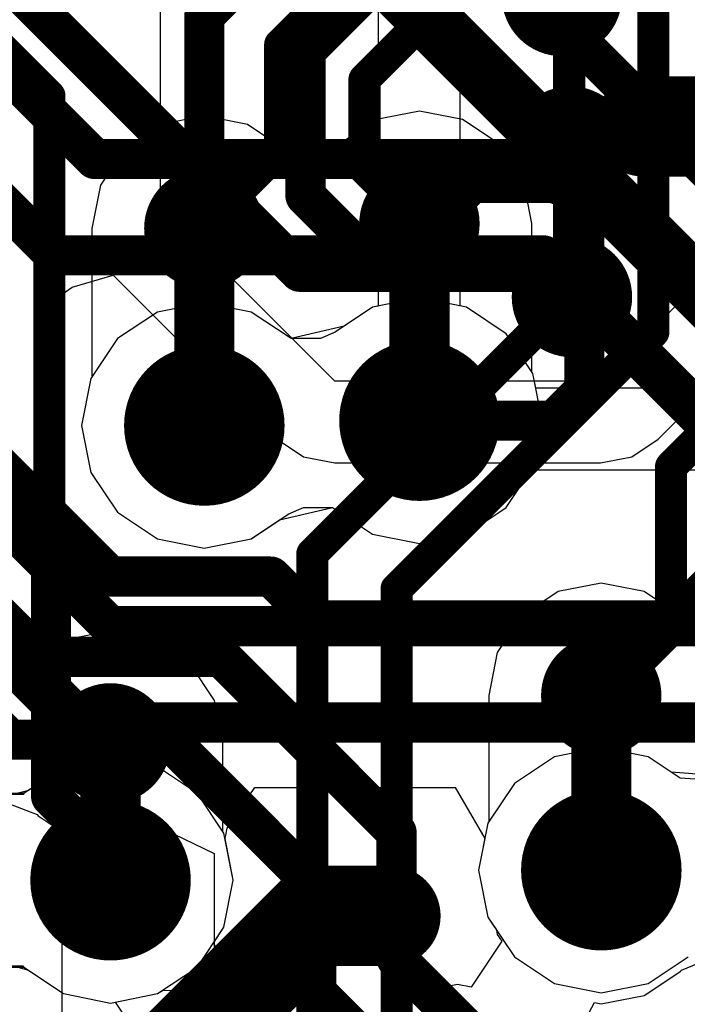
# Model space of a CAD drawing. Header units: millimetres. Extents: x -2 to 68, y -2 to 27.4.
# Tile 294 of 594: x 35.7 to 37.4, y 3.7 to 6.2. Entities that reach past the tile are written whole.
import ezdxf

# ---------------------------------------------------------------- set-up
doc = ezdxf.new("R2010")
doc.units = ezdxf.units.MM
for name, color, linetype in [('BottomLayer', 5, 'Continuous'), ('DrillGuide', 244, 'Continuous'), ('MidLayer1', 16, 'Continuous'), ('MidLayer2', 76, 'Continuous'), ('MidLayer3', 90, 'Continuous'), ('MidLayer4', 156, 'Continuous'), ('MidLayer5', 130, 'Continuous'), ('MidLayer6', 216, 'Continuous'), ('MidLayer7', 6, 'Continuous'), ('MidLayer8', 54, 'Continuous'), ('MultiLayer', 9, 'Continuous'), ('TopLayer', 1, 'Continuous'), ('ViaHoleLayer', 16, 'Continuous')]:
    doc.layers.add(name, color=color, linetype=linetype)

msp = doc.modelspace()

# ---------------------------------------------------------------- linework, layer by layer
at = {"layer": 'BottomLayer'}
for p, q in [((38.8, 6.8696), (37.1959, 5.2655)), ((37.3401, 5.1213), (38.9442, 6.7254)), ((36.1, 5.7), (36.1, 6.5682)), ((36.5345, 5.2655), (36.1, 5.7)), ((35.8793, 5.4999), (35.9819, 5.5297)), ((35.9819, 5.5297), (36.3903, 5.1213)), ((35.8549, 5.4821), (35.8793, 5.4999)), ((35.8549, 3.0876), (35.8549, 5.4821)), ((37.1959, 5.2655), (36.5345, 5.2655)), ((36.3903, 5.1213), (36.4565, 5.0771)), ((37.2739, 5.0771), (37.3401, 5.1213)), ((37.3401, 5.1213), (37.3401, 5.1213)), ((36.4565, 5.0771), (36.5345, 5.0616)), ((36.5345, 5.0616), (37.1959, 5.0616)), ((37.1959, 5.0616), (37.2739, 5.0771))]:
    msp.add_line(p, q, dxfattribs=at)
at = {"layer": 'BottomLayer', "const_width": 0.15}
for points in [[(37.025, 6.225, 1), (37.175, 6.225, 1)], [(37.0462, 5.85, 1), (37.1962, 5.85, 1)], [(37.05, 5.475, 1), (37.2, 5.475, 1)]]:
    msp.add_lwpolyline(points, format="xyb", close=True, dxfattribs=at)
at = {"layer": 'DrillGuide'}
for points, const_width in [([(37.0962, 5.85, 1), (37.1462, 5.85, 1)], 0.05), ([(36.184, 5.646, 1), (36.234, 5.646, 1)], 0.05), ([(36.72, 5.658, 1), (36.77, 5.658, 1)], 0.05), ([(37.1, 5.475, 1), (37.15, 5.475, 1)], 0.05), ([(36.159, 5.155, 1), (36.259, 5.155, 1)], 0.1), ([(36.695, 5.167, 1), (36.795, 5.167, 1)], 0.1), ([(37.173, 4.482, 1), (37.223, 4.482, 1)], 0.05), ([(35.95, 4.363, 1), (36, 4.363, 1)], 0.05), ([(37.1482, 4.0471, 1), (37.2482, 4.0471, 1)], 0.1), ([(35.9253, 4.0221, 1), (36.0253, 4.0221, 1)], 0.1)]:
    msp.add_lwpolyline(points, format="xyb", close=True, dxfattribs=dict(at, const_width=const_width))
at = {"layer": 'MidLayer1'}
for p, q in [((36.745, 5.9384), (36.6377, 5.917)), ((36.8523, 5.917), (36.745, 5.9384)), ((36.209, 5.9264), (36.1017, 5.905)), ((36.3163, 5.905), (36.209, 5.9264)), ((36.6377, 5.917), (36.5467, 5.8563)), ((36.9433, 5.8563), (36.8523, 5.917)), ((36.1017, 5.905), (36.0107, 5.8443)), ((36.4073, 5.8443), (36.3163, 5.905)), ((36.0107, 5.8443), (35.95, 5.7533)), ((36.5467, 5.8563), (36.4073, 5.8443)), ((37.004, 5.7653), (36.9433, 5.8563)), ((37.0254, 5.658), (37.004, 5.7653)), ((35.95, 5.7533), (35.9286, 5.646)), ((35.9286, 5.646), (35.9286, 5.2754)), ((37.0254, 5.2874), (37.0254, 5.658)), ((35.9286, 5.2754), (35.9264, 5.2721)), ((37.0276, 5.2841), (37.0254, 5.2874)), ((37.0509, 5.167), (37.0276, 5.2841)), ((35.9264, 5.2721), (35.9031, 5.155)), ((35.9031, 5.155), (35.9264, 5.038)), ((37.0276, 5.05), (37.0509, 5.167)), ((35.9264, 5.038), (35.9927, 4.9387)), ((36.9613, 4.9507), (37.0276, 5.05)), ((35.9927, 4.9387), (36.0919, 4.8724)), ((36.3967, 4.9196), (36.5287, 4.9507)), ((36.5287, 4.9507), (36.6279, 4.8844)), ((36.8621, 4.8844), (36.9613, 4.9507)), ((36.3261, 4.8724), (36.3967, 4.9196)), ((36.6279, 4.8844), (36.745, 4.8611)), ((36.745, 4.8611), (36.8621, 4.8844)), ((36.0919, 4.8724), (36.209, 4.8491)), ((36.209, 4.8491), (36.3261, 4.8724)), ((37.198, 4.7624), (37.0907, 4.741)), ((37.3053, 4.741), (37.198, 4.7624)), ((37.0907, 4.741), (36.9997, 4.6803)), ((37.3963, 4.6803), (37.3053, 4.741)), ((37.5357, 4.6923), (37.3969, 4.6802)), ((36.9997, 4.6803), (36.939, 4.5893)), ((37.3969, 4.6802), (37.3963, 4.6803)), ((35.975, 4.6434), (35.8677, 4.622)), ((36.0823, 4.622), (35.975, 4.6434)), ((35.8677, 4.622), (35.7767, 4.5613)), ((36.1733, 4.5613), (36.0823, 4.622)), ((36.939, 4.5893), (36.9176, 4.482)), ((35.7767, 4.5613), (35.6536, 4.5507)), ((36.1734, 4.5611), (36.1733, 4.5613)), ((36.2342, 4.4701), (36.1734, 4.5611)), ((36.2555, 4.3628), (36.2342, 4.4701)), ((36.9176, 4.482), (36.9177, 4.4814)), ((36.9177, 4.4814), (36.9177, 4.1673)), ((36.2555, 4.1427), (36.2555, 4.3628)), ((36.9157, 4.1642), (36.8924, 4.0471)), ((36.9177, 4.1673), (36.9157, 4.1642)), ((36.2579, 4.1391), (36.2555, 4.1427)), ((36.2812, 4.0221), (36.2579, 4.1391)), ((36.8924, 4.0471), (36.9157, 3.9301)), ((36.2579, 3.905), (36.2812, 4.0221)), ((36.9157, 3.9301), (36.9368, 3.8985)), ((36.2315, 3.8655), (36.2579, 3.905)), ((36.9368, 3.8985), (36.9391, 3.8869)), ((36.9391, 3.8869), (36.9504, 3.8699)), ((36.304, 3.7504), (36.2315, 3.8655)), ((36.9504, 3.8699), (36.874, 3.7556)), ((37.3979, 3.7981), (37.5174, 3.8473)), ((35.6553, 3.8058), (35.759, 3.8058)), ((35.759, 3.8058), (35.8583, 3.7395)), ((37.3054, 3.7351), (37.3964, 3.7959)), ((37.3964, 3.7959), (37.3965, 3.796)), ((37.3965, 3.796), (37.3979, 3.7981)), ((36.84, 3.7624), (36.7327, 3.741)), ((36.874, 3.7556), (36.84, 3.7624)), ((35.8583, 3.7395), (35.9753, 3.7162)), ((36.4113, 3.729), (36.304, 3.7504)), ((36.4875, 3.6781), (36.4113, 3.729)), ((36.7327, 3.741), (36.6417, 3.6803)), ((37.1981, 3.7138), (37.3054, 3.7351)), ((35.9753, 3.7162), (35.9865, 3.7184)), ((35.9865, 3.7184), (36.0629, 3.6041)), ((37.1184, 3.6001), (37.1809, 3.7172)), ((37.1809, 3.7172), (37.1981, 3.7138))]:
    msp.add_line(p, q, dxfattribs=at)
for points, const_width in [([(36.134, 5.646, 1), (36.284, 5.646, 1)], 0.15), ([(36.67, 5.658, 1), (36.82, 5.658, 1)], 0.15), ([(36.1715, 5.646, 1), (36.2465, 5.646, 1)], 0.075), ([(36.7075, 5.658, 1), (36.7825, 5.658, 1)], 0.075), ([(36.109, 5.155, 1), (36.309, 5.155, 1)], 0.2), ([(36.645, 5.167, 1), (36.845, 5.167, 1)], 0.2), ([(36.1715, 5.155, 1), (36.2465, 5.155, 1)], 0.075), ([(36.7075, 5.167, 1), (36.7825, 5.167, 1)], 0.075), ([(37.123, 4.482, 1), (37.273, 4.482, 1)], 0.15), ([(37.1605, 4.482, 1), (37.2355, 4.482, 1)], 0.075), ([(37.1606, 4.4819, 1), (37.2356, 4.4819, 1)], 0.075), ([(37.1606, 4.4819, 1), (37.2356, 4.4819, 1)], 0.075), ([(35.9, 4.363, 1), (36.05, 4.363, 1)], 0.15), ([(35.9375, 4.363, 1), (36.0125, 4.363, 1)], 0.075), ([(35.9377, 4.3628, 1), (36.0127, 4.3628, 1)], 0.075), ([(35.9377, 4.3628, 1), (36.0127, 4.3628, 1)], 0.075), ([(37.0982, 4.0471, 1), (37.2982, 4.0471, 1)], 0.2), ([(35.8753, 4.0221, 1), (36.0753, 4.0221, 1)], 0.2), ([(37.1607, 4.0471, 1), (37.2357, 4.0471, 1)], 0.075), ([(35.9377, 4.0222, 1), (36.0127, 4.0222, 1)], 0.075), ([(35.9377, 4.0222, 1), (36.0127, 4.0222, 1)], 0.075), ([(35.9378, 4.0221, 1), (36.0128, 4.0221, 1)], 0.075), ([(37.1606, 3.9942, 1), (37.2356, 3.9942, 1)], 0.075), ([(37.1606, 3.9942, 1), (37.2356, 3.9942, 1)], 0.075), ([(37.1607, 3.9943, 1), (37.2357, 3.9943, 1)], 0.075), ([(37.1607, 3.9943, 1), (37.2357, 3.9943, 1)], 0.075)]:
    msp.add_lwpolyline(points, format="xyb", close=True, dxfattribs=dict(at, const_width=const_width))
at = {"layer": 'MidLayer1', "const_width": 0.15}
for points in [[(36.209, 5.155), (36.209, 5.646)], [(36.745, 5.167), (36.745, 5.658)], [(37.198, 4.482), (37.1981, 4.4819)], [(37.1981, 3.9942), (37.1981, 4.4819)], [(35.975, 4.363), (35.9752, 4.3628)], [(35.9752, 4.0222), (35.9752, 4.3628)], [(37.1982, 3.9943), (37.1982, 4.0471)], [(35.9752, 4.0222), (35.9753, 4.0221)], [(37.1981, 3.9942), (37.1982, 3.9943)]]:
    msp.add_lwpolyline(points, dxfattribs=at)
at = {"layer": 'MidLayer2', "const_width": 0.1}
for points in [[(36.209, 6.1754), (36.8406, 6.807)], [(36.461, 6.088), (36.94, 6.567)], [(36.209, 5.155), (36.209, 6.1754)], [(36.461, 5.727), (36.461, 6.088)], [(36.702, 5.585), (36.8762, 5.7592)], [(36.8762, 5.7592), (37.1018, 5.7592)], [(37.1018, 5.7592), (37.156, 5.705)], [(36.461, 5.727), (36.603, 5.585)], [(37.156, 5.243), (37.156, 5.705)], [(36.603, 5.585), (36.702, 5.585)], [(37.08, 5.167), (37.156, 5.243)], [(36.745, 5.167), (37.08, 5.167)], [(35.642, 4.9914), (35.8271, 4.8062)], [(37.1982, 4.4872), (37.601, 4.89)], [(35.8271, 4.2306), (35.8271, 4.8062)], [(37.1982, 4.0471), (37.1982, 4.4872)], [(35.8271, 4.2306), (35.9753, 4.0825)], [(35.9753, 4.0221), (35.9753, 4.0825)]]:
    msp.add_lwpolyline(points, dxfattribs=at)
at = {"layer": 'MidLayer2'}
for points, const_width in [([(36.184, 6.1754, 1), (36.234, 6.1754, 1)], 0.05), ([(36.184, 6.1754, 1), (36.234, 6.1754, 1)], 0.05), ([(36.436, 6.088, 1), (36.486, 6.088, 1)], 0.05), ([(36.436, 6.088, 1), (36.486, 6.088, 1)], 0.05), ([(36.8512, 5.7592, 1), (36.9012, 5.7592, 1)], 0.05), ([(36.8512, 5.7592, 1), (36.9012, 5.7592, 1)], 0.05), ([(37.0768, 5.7592, 1), (37.1268, 5.7592, 1)], 0.05), ([(37.0768, 5.7592, 1), (37.1268, 5.7592, 1)], 0.05), ([(36.436, 5.727, 1), (36.486, 5.727, 1)], 0.05), ([(36.436, 5.727, 1), (36.486, 5.727, 1)], 0.05), ([(37.131, 5.705, 1), (37.181, 5.705, 1)], 0.05), ([(37.131, 5.705, 1), (37.181, 5.705, 1)], 0.05), ([(36.578, 5.585, 1), (36.628, 5.585, 1)], 0.05), ([(36.578, 5.585, 1), (36.628, 5.585, 1)], 0.05), ([(36.677, 5.585, 1), (36.727, 5.585, 1)], 0.05), ([(36.677, 5.585, 1), (36.727, 5.585, 1)], 0.05), ([(36.109, 5.155, 1), (36.309, 5.155, 1)], 0.2), ([(36.645, 5.167, 1), (36.845, 5.167, 1)], 0.2), ([(37.131, 5.243, 1), (37.181, 5.243, 1)], 0.05), ([(37.131, 5.243, 1), (37.181, 5.243, 1)], 0.05), ([(36.184, 5.155, 1), (36.234, 5.155, 1)], 0.05), ([(36.72, 5.167, 1), (36.77, 5.167, 1)], 0.05), ([(37.055, 5.167, 1), (37.105, 5.167, 1)], 0.05), ([(37.055, 5.167, 1), (37.105, 5.167, 1)], 0.05), ([(35.8022, 4.8062, 1), (35.8521, 4.8062, 1)], 0.05), ([(35.8022, 4.8062, 1), (35.8521, 4.8062, 1)], 0.05), ([(37.1733, 4.4872, 1), (37.2232, 4.4872, 1)], 0.05), ([(37.1733, 4.4872, 1), (37.2232, 4.4872, 1)], 0.05), ([(35.8022, 4.2306, 1), (35.8521, 4.2306, 1)], 0.05), ([(35.8022, 4.2306, 1), (35.8521, 4.2306, 1)], 0.05), ([(37.0982, 4.0471, 1), (37.2982, 4.0471, 1)], 0.2), ([(35.8753, 4.0221, 1), (36.0753, 4.0221, 1)], 0.2), ([(35.9503, 4.0825, 1), (36.0003, 4.0825, 1)], 0.05), ([(35.9503, 4.0825, 1), (36.0003, 4.0825, 1)], 0.05), ([(37.1733, 4.0471, 1), (37.2232, 4.0471, 1)], 0.05), ([(35.9503, 4.0221, 1), (36.0003, 4.0221, 1)], 0.05)]:
    msp.add_lwpolyline(points, format="xyb", close=True, dxfattribs=dict(at, const_width=const_width))
at = {"layer": 'MidLayer3'}
for p, q in [((36.2662, 4.1514), (36.3348, 4.2527)), ((36.3348, 4.2527), (36.8337, 4.2527)), ((36.8337, 4.2527), (36.908, 4.1257)), ((36.2606, 4.1257), (36.2662, 4.1514)), ((36.2812, 4.0221), (36.2606, 4.1257)), ((36.908, 4.1257), (36.8924, 4.0471)), ((36.8924, 4.0471), (36.9157, 3.9301)), ((36.2579, 3.905), (36.2812, 4.0221)), ((36.9157, 3.9301), (36.982, 3.8309)), ((36.1916, 3.8058), (36.2579, 3.905)), ((36.982, 3.8309), (37.0812, 3.7645)), ((37.3153, 3.7645), (37.4145, 3.8309)), ((35.6553, 3.8058), (35.759, 3.8058)), ((35.759, 3.8058), (35.8583, 3.7395)), ((36.0924, 3.7395), (36.1916, 3.8058)), ((37.0812, 3.7645), (37.1982, 3.7413)), ((37.1982, 3.7413), (37.3153, 3.7645)), ((35.8583, 3.7395), (35.9753, 3.7162)), ((35.9753, 3.7162), (36.0924, 3.7395))]:
    msp.add_line(p, q, dxfattribs=at)
at = {"layer": 'MidLayer3', "const_width": 0.1}
for points in [[(35.6961, 6.0589), (35.9363, 5.8187)], [(35.5967, 5.8189), (35.8369, 5.5787)], [(35.9363, 5.8187), (37.1537, 5.8187)], [(37.1537, 5.8187), (37.5774, 5.395)], [(35.8369, 5.5787), (37.0543, 5.5787)], [(37.0543, 5.5787), (37.478, 5.155)], [(35.5855, 5.0435), (35.974, 4.655)], [(35.4661, 4.8235), (35.8746, 4.415)], [(35.974, 4.655), (37.98, 4.655)], [(35.8746, 4.415), (37.8806, 4.415)]]:
    msp.add_lwpolyline(points, dxfattribs=at)
at = {"layer": 'MidLayer3'}
for points, const_width in [([(35.9113, 5.8187, 1), (35.9613, 5.8187, 1)], 0.05), ([(35.9113, 5.8187, 1), (35.9613, 5.8187, 1)], 0.05), ([(37.1287, 5.8187, 1), (37.1787, 5.8187, 1)], 0.05), ([(37.1287, 5.8187, 1), (37.1787, 5.8187, 1)], 0.05), ([(35.8119, 5.5787, 1), (35.8619, 5.5787, 1)], 0.05), ([(35.8119, 5.5787, 1), (35.8619, 5.5787, 1)], 0.05), ([(37.0293, 5.5787, 1), (37.0793, 5.5787, 1)], 0.05), ([(37.0293, 5.5787, 1), (37.0793, 5.5787, 1)], 0.05), ([(36.109, 5.155, 1), (36.309, 5.155, 1)], 0.2), ([(36.645, 5.167, 1), (36.845, 5.167, 1)], 0.2), ([(35.949, 4.655, 1), (35.999, 4.655, 1)], 0.05), ([(35.949, 4.655, 1), (35.999, 4.655, 1)], 0.05), ([(35.8496, 4.415, 1), (35.8996, 4.415, 1)], 0.05), ([(35.8496, 4.415, 1), (35.8996, 4.415, 1)], 0.05), ([(37.0982, 4.0471, 1), (37.2982, 4.0471, 1)], 0.2), ([(35.8753, 4.0221, 1), (36.0753, 4.0221, 1)], 0.2)]:
    msp.add_lwpolyline(points, format="xyb", close=True, dxfattribs=dict(at, const_width=const_width))
at = {"layer": 'MidLayer4'}
for p, q in [((36.8462, 5.4527), (36.8462, 7.2288)), ((36.6423, 6.7938), (36.6423, 5.4527)), ((36.209, 5.4609), (36.0919, 5.4376)), ((36.3261, 5.4376), (36.209, 5.4609)), ((36.6279, 5.4496), (36.5573, 5.4024)), ((36.6424, 5.4525), (36.6279, 5.4496)), ((36.6423, 5.4527), (36.6424, 5.4525)), ((36.8621, 5.4496), (36.8462, 5.4527)), ((36.9613, 5.3833), (36.8621, 5.4496)), ((36.0919, 5.4376), (35.9927, 5.3713)), ((36.4253, 5.3713), (36.3261, 5.4376)), ((36.5573, 5.4024), (36.4253, 5.3713)), ((37.0276, 5.2841), (36.9613, 5.3833)), ((35.9927, 5.3713), (35.9264, 5.2721)), ((37.0347, 5.2482), (37.0276, 5.2841)), ((35.9264, 5.2721), (35.9031, 5.155)), ((38.4849, 5.2482), (37.0347, 5.2482)), ((35.9031, 5.155), (35.9264, 5.038)), ((35.9264, 5.038), (35.9927, 4.9387)), ((36.9613, 4.9507), (37.0251, 5.0462)), ((37.0251, 5.0462), (37.0347, 5.0442)), ((37.0347, 5.0442), (38.4849, 5.0442)), ((35.9927, 4.9387), (36.0919, 4.8724)), ((36.3967, 4.9196), (36.5287, 4.9507)), ((36.5287, 4.9507), (36.6279, 4.8844)), ((36.8621, 4.8844), (36.9613, 4.9507)), ((36.3261, 4.8724), (36.3967, 4.9196)), ((36.6279, 4.8844), (36.745, 4.8611)), ((36.745, 4.8611), (36.8621, 4.8844)), ((36.0919, 4.8724), (36.209, 4.8491)), ((36.209, 4.8491), (36.3261, 4.8724)), ((37.1982, 4.353), (37.0812, 4.3297)), ((37.3153, 4.3297), (37.1982, 4.353)), ((35.9753, 4.3279), (35.8583, 4.3046)), ((36.0924, 4.3046), (35.9753, 4.3279)), ((37.0812, 4.3297), (36.982, 4.2634)), ((37.3726, 4.2914), (37.3153, 4.3297)), ((35.8583, 4.3046), (35.759, 4.2383)), ((36.1916, 4.2383), (36.0924, 4.3046)), ((37.5177, 4.28), (37.3726, 4.2914)), ((36.982, 4.2634), (36.9157, 4.1642)), ((35.759, 4.2383), (35.6553, 4.2383)), ((36.2579, 4.1391), (36.1916, 4.2383)), ((36.9157, 4.1642), (36.8924, 4.0471)), ((36.2812, 4.0221), (36.2579, 4.1391)), ((36.8924, 4.0471), (36.9157, 3.9301)), ((36.2579, 3.905), (36.2812, 4.0221)), ((36.9157, 3.9301), (36.982, 3.8309)), ((36.1916, 3.8058), (36.2579, 3.905)), ((36.982, 3.8309), (37.0812, 3.7645)), ((37.3153, 3.7645), (37.4145, 3.8309)), ((35.6553, 3.8058), (35.759, 3.8058)), ((35.759, 3.8058), (35.8583, 3.7395)), ((36.0924, 3.7395), (36.1916, 3.8058)), ((37.0812, 3.7645), (37.1982, 3.7413)), ((37.1982, 3.7413), (37.3153, 3.7645)), ((35.8583, 3.7395), (35.9753, 3.7162)), ((35.9753, 3.7162), (36.0924, 3.7395))]:
    msp.add_line(p, q, dxfattribs=at)
for points, const_width in [([(37.025, 6.225, 1), (37.175, 6.225, 1)], 0.15), ([(37.2413, 5.9, 1), (37.3663, 5.9, 1)], 0.125), ([(37.0462, 5.85, 1), (37.1962, 5.85, 1)], 0.15), ([(37.05, 5.475, 1), (37.2, 5.475, 1)], 0.15), ([(36.109, 5.155, 1), (36.309, 5.155, 1)], 0.2), ([(36.645, 5.167, 1), (36.845, 5.167, 1)], 0.2), ([(37.0982, 4.0471, 1), (37.2982, 4.0471, 1)], 0.2), ([(35.8753, 4.0221, 1), (36.0753, 4.0221, 1)], 0.2)]:
    msp.add_lwpolyline(points, format="xyb", close=True, dxfattribs=dict(at, const_width=const_width))
at = {"layer": 'MidLayer4', "const_width": 0.25}
msp.add_lwpolyline([(37.3038, 5.9), (37.8, 5.9)], dxfattribs=at)
at = {"layer": 'MidLayer5'}
for p, q in [((35.6553, 3.8058), (35.759, 3.8058)), ((35.759, 3.8058), (35.8583, 3.7395)), ((35.8583, 3.7395), (35.9753, 3.7162)), ((35.9753, 3.7162), (36.0924, 3.7395)), ((36.0924, 3.7395), (36.1061, 3.7486)), ((36.1061, 3.7486), (36.1299, 3.7477)), ((36.1299, 3.7477), (36.2441, 3.6881))]:
    msp.add_line(p, q, dxfattribs=at)
for points, const_width in [([(35.334, 6.6503), (36.4466, 5.5378)], 0.1), ([(36.842, 6.4121), (39.273, 3.9811)], 0.1), ([(36.617, 6.3189), (39.2447, 3.6912)], 0.15), ([(36.4466, 5.5378), (37.0799, 5.5378)], 0.1), ([(37.0799, 5.5378), (38.284, 4.3337)], 0.1), ([(35.675, 5.0786), (35.975, 4.7786)], 0.1), ([(35.4741, 4.9063), (35.8018, 4.5786)], 0.1), ([(35.2741, 4.8234), (35.7255, 4.3721)], 0.1), ([(35.975, 4.7786), (36.375, 4.7786)], 0.1), ([(36.375, 4.7786), (36.4842, 4.6694)], 0.1), ([(36.4842, 4.6694), (37.6654, 4.6694)], 0.1), ([(35.8018, 4.5786), (36.251, 4.5786)], 0.1), ([(36.251, 4.5786), (36.688, 4.1415)], 0.1), ([(35.7255, 4.3721), (36.1203, 4.3721)], 0.1), ([(36.1203, 4.3721), (36.488, 4.0043)], 0.1), ([(36.688, 3.8265), (36.688, 4.1415)], 0.1), ([(36.488, 3.7436), (36.488, 4.0043)], 0.1), ([(36.688, 3.8265), (36.9668, 3.5477)], 0.1), ([(36.488, 3.7436), (36.8839, 3.3477)], 0.1)]:
    msp.add_lwpolyline(points, dxfattribs=dict(at, const_width=const_width))
for points, const_width in [([(36.4216, 5.5378, 1), (36.4716, 5.5378, 1)], 0.05), ([(36.4216, 5.5378, 1), (36.4716, 5.5378, 1)], 0.05), ([(37.0549, 5.5378, 1), (37.1049, 5.5378, 1)], 0.05), ([(37.0549, 5.5378, 1), (37.1049, 5.5378, 1)], 0.05), ([(36.109, 5.155, 1), (36.309, 5.155, 1)], 0.2), ([(36.645, 5.167, 1), (36.845, 5.167, 1)], 0.2), ([(35.95, 4.7786, 1), (36, 4.7786, 1)], 0.05), ([(35.95, 4.7786, 1), (36, 4.7786, 1)], 0.05), ([(36.35, 4.7786, 1), (36.4, 4.7786, 1)], 0.05), ([(36.35, 4.7786, 1), (36.4, 4.7786, 1)], 0.05), ([(36.4592, 4.6694, 1), (36.5092, 4.6694, 1)], 0.05), ([(36.4592, 4.6694, 1), (36.5092, 4.6694, 1)], 0.05), ([(35.7768, 4.5786, 1), (35.8268, 4.5786, 1)], 0.05), ([(35.7768, 4.5786, 1), (35.8268, 4.5786, 1)], 0.05), ([(36.226, 4.5786, 1), (36.276, 4.5786, 1)], 0.05), ([(36.226, 4.5786, 1), (36.276, 4.5786, 1)], 0.05), ([(35.7005, 4.3721, 1), (35.7504, 4.3721, 1)], 0.05), ([(35.7005, 4.3721, 1), (35.7504, 4.3721, 1)], 0.05), ([(36.0953, 4.3721, 1), (36.1453, 4.3721, 1)], 0.05), ([(36.0953, 4.3721, 1), (36.1453, 4.3721, 1)], 0.05), ([(37.0982, 4.0471, 1), (37.2982, 4.0471, 1)], 0.2), ([(35.8753, 4.0221, 1), (36.0753, 4.0221, 1)], 0.2), ([(36.663, 4.1415, 1), (36.713, 4.1415, 1)], 0.05), ([(36.663, 4.1415, 1), (36.713, 4.1415, 1)], 0.05), ([(36.463, 4.0043, 1), (36.513, 4.0043, 1)], 0.05), ([(36.463, 4.0043, 1), (36.513, 4.0043, 1)], 0.05), ([(36.663, 3.8265, 1), (36.713, 3.8265, 1)], 0.05), ([(36.663, 3.8265, 1), (36.713, 3.8265, 1)], 0.05), ([(36.463, 3.7436, 1), (36.513, 3.7436, 1)], 0.05), ([(36.463, 3.7436, 1), (36.513, 3.7436, 1)], 0.05)]:
    msp.add_lwpolyline(points, format="xyb", close=True, dxfattribs=dict(at, const_width=const_width))
at = {"layer": 'MidLayer6'}
for p, q in [((36.745, 5.4729), (36.6279, 5.4496)), ((36.8621, 5.4496), (36.745, 5.4729)), ((36.209, 5.4609), (36.0919, 5.4376)), ((36.3261, 5.4376), (36.209, 5.4609)), ((36.6279, 5.4496), (36.5348, 5.3874)), ((36.9613, 5.3833), (36.8621, 5.4496)), ((36.0919, 5.4376), (35.9927, 5.3713)), ((36.4253, 5.3713), (36.3261, 5.4376)), ((36.5348, 5.3874), (36.4982, 5.3713)), ((37.0276, 5.2841), (36.9613, 5.3833)), ((35.9927, 5.3713), (35.9264, 5.2721)), ((36.4982, 5.3713), (36.4253, 5.3713)), ((37.0509, 5.167), (37.0276, 5.2841)), ((35.9264, 5.2721), (35.9031, 5.155)), ((35.9031, 5.155), (35.9264, 5.038)), ((37.0276, 5.05), (37.0509, 5.167)), ((35.9264, 5.038), (35.9927, 4.9387)), ((36.9613, 4.9507), (37.0276, 5.05)), ((35.9927, 4.9387), (36.0919, 4.8724)), ((36.3261, 4.8724), (36.4192, 4.9346)), ((36.4192, 4.9346), (36.4558, 4.9507)), ((36.4558, 4.9507), (36.5287, 4.9507)), ((36.5287, 4.9507), (36.6279, 4.8844)), ((36.8621, 4.8844), (36.9613, 4.9507)), ((36.6279, 4.8844), (36.745, 4.8611)), ((36.745, 4.8611), (36.8621, 4.8844)), ((36.0919, 4.8724), (36.209, 4.8491)), ((36.209, 4.8491), (36.3261, 4.8724)), ((37.1982, 4.353), (37.0812, 4.3297)), ((37.3153, 4.3297), (37.1982, 4.353)), ((35.9753, 4.3279), (35.8583, 4.3046)), ((36.0924, 4.3046), (35.9753, 4.3279)), ((37.0812, 4.3297), (36.982, 4.2634)), ((37.3951, 4.2764), (37.3153, 4.3297)), ((35.8583, 4.3046), (35.7705, 4.246)), ((36.1916, 4.2383), (36.0924, 4.3046)), ((37.5096, 4.2679), (37.3951, 4.2764)), ((35.7705, 4.246), (35.7326, 4.2355)), ((36.982, 4.2634), (36.9157, 4.1642)), ((36.2579, 4.1391), (36.1916, 4.2383)), ((36.9157, 4.1642), (36.8924, 4.0471)), ((36.2812, 4.0221), (36.2579, 4.1391)), ((36.8924, 4.0471), (36.9157, 3.9301)), ((36.2579, 3.905), (36.2812, 4.0221)), ((36.9157, 3.9301), (36.982, 3.8309)), ((36.1916, 3.8058), (36.2579, 3.905)), ((36.982, 3.8309), (37.0812, 3.7645)), ((37.3153, 3.7645), (37.4145, 3.8309)), ((35.7326, 3.8086), (35.7705, 3.7981)), ((36.0924, 3.7395), (36.1916, 3.8058)), ((35.7705, 3.7981), (35.8583, 3.7395)), ((37.0812, 3.7645), (37.1982, 3.7413)), ((37.1982, 3.7413), (37.3153, 3.7645)), ((35.8583, 3.7395), (35.9753, 3.7162)), ((35.9753, 3.7162), (36.0924, 3.7395))]:
    msp.add_line(p, q, dxfattribs=at)
for points, const_width in [([(36.109, 5.155, 1), (36.309, 5.155, 1)], 0.2), ([(36.645, 5.167, 1), (36.845, 5.167, 1)], 0.2), ([(37.0982, 4.0471, 1), (37.2982, 4.0471, 1)], 0.2), ([(35.8753, 4.0221, 1), (36.0753, 4.0221, 1)], 0.2), ([(36.4248, 3.933, 1), (36.5498, 3.933, 1)], 0.125), ([(36.4248, 3.933, 1), (36.5498, 3.933, 1)], 0.125), ([(36.6104, 3.933, 1), (36.7353, 3.933, 1)], 0.125)]:
    msp.add_lwpolyline(points, format="xyb", close=True, dxfattribs=dict(at, const_width=const_width))
at = {"layer": 'MidLayer6', "const_width": 0.25}
for points in [[(35.4793, 2.925), (36.4873, 3.933)], [(36.4873, 3.933), (36.6729, 3.933)]]:
    msp.add_lwpolyline(points, dxfattribs=at)
at = {"layer": 'MidLayer7'}
for p, q in [((36.745, 5.4729), (36.6279, 5.4496)), ((36.8621, 5.4496), (36.745, 5.4729)), ((36.209, 5.4609), (36.0919, 5.4376)), ((36.3261, 5.4376), (36.209, 5.4609)), ((36.6279, 5.4496), (36.5573, 5.4024)), ((36.9613, 5.3833), (36.8621, 5.4496)), ((36.0919, 5.4376), (35.9927, 5.3713)), ((36.4253, 5.3713), (36.3261, 5.4376)), ((36.5573, 5.4024), (36.4253, 5.3713)), ((37.0276, 5.2841), (36.9613, 5.3833)), ((35.9927, 5.3713), (35.9264, 5.2721)), ((37.0509, 5.167), (37.0276, 5.2841)), ((35.9264, 5.2721), (35.9031, 5.155)), ((35.9031, 5.155), (35.9264, 5.038)), ((37.0276, 5.05), (37.0509, 5.167)), ((35.9264, 5.038), (35.9927, 4.9387)), ((36.9613, 4.9507), (37.0276, 5.05)), ((35.9927, 4.9387), (36.0919, 4.8724)), ((36.3967, 4.9196), (36.5287, 4.9507)), ((36.5287, 4.9507), (36.6279, 4.8844)), ((36.8621, 4.8844), (36.9613, 4.9507)), ((36.3261, 4.8724), (36.3967, 4.9196)), ((36.6279, 4.8844), (36.745, 4.8611)), ((36.745, 4.8611), (36.8621, 4.8844)), ((36.0919, 4.8724), (36.209, 4.8491)), ((36.209, 4.8491), (36.3261, 4.8724)), ((37.1982, 4.353), (37.0812, 4.3297)), ((37.3153, 4.3297), (37.1982, 4.353)), ((35.9753, 4.3279), (35.8583, 4.3046)), ((36.0924, 4.3046), (35.9753, 4.3279)), ((37.0812, 4.3297), (36.982, 4.2634)), ((37.3726, 4.2914), (37.3153, 4.3297)), ((35.8583, 4.3046), (35.759, 4.2383)), ((36.1916, 4.2383), (36.0924, 4.3046)), ((37.5177, 4.28), (37.3726, 4.2914)), ((36.982, 4.2634), (36.9157, 4.1642)), ((35.759, 4.2383), (35.6553, 4.2383)), ((36.2579, 4.1391), (36.1916, 4.2383)), ((36.9157, 4.1642), (36.8924, 4.0471)), ((36.2812, 4.0221), (36.2579, 4.1391)), ((36.8924, 4.0471), (36.9157, 3.9301)), ((36.2579, 3.905), (36.2812, 4.0221)), ((36.9157, 3.9301), (36.982, 3.8309)), ((36.1916, 3.8058), (36.2579, 3.905)), ((36.982, 3.8309), (37.0812, 3.7645)), ((37.3153, 3.7645), (37.4145, 3.8309)), ((35.6553, 3.8058), (35.759, 3.8058)), ((35.759, 3.8058), (35.8583, 3.7395)), ((36.0924, 3.7395), (36.1916, 3.8058)), ((37.0812, 3.7645), (37.1982, 3.7413)), ((37.1982, 3.7413), (37.3153, 3.7645)), ((35.8583, 3.7395), (35.9753, 3.7162)), ((35.9753, 3.7162), (36.0924, 3.7395))]:
    msp.add_line(p, q, dxfattribs=at)
at = {"layer": 'MidLayer7', "const_width": 0.2}
for points in [[(36.109, 5.155, 1), (36.309, 5.155, 1)], [(36.645, 5.167, 1), (36.845, 5.167, 1)], [(37.0982, 4.0471, 1), (37.2982, 4.0471, 1)], [(35.8753, 4.0221, 1), (36.0753, 4.0221, 1)]]:
    msp.add_lwpolyline(points, format="xyb", close=True, dxfattribs=at)
at = {"layer": 'MidLayer8'}
for p, q in [((36.745, 5.4729), (36.6279, 5.4496)), ((36.8621, 5.4496), (36.745, 5.4729)), ((36.209, 5.4609), (36.0919, 5.4376)), ((36.3261, 5.4376), (36.209, 5.4609)), ((36.6279, 5.4496), (36.5348, 5.3874)), ((36.9613, 5.3833), (36.8621, 5.4496)), ((36.0919, 5.4376), (35.9927, 5.3713)), ((36.4253, 5.3713), (36.3261, 5.4376)), ((36.5348, 5.3874), (36.4982, 5.3713)), ((37.0276, 5.2841), (36.9613, 5.3833)), ((35.9927, 5.3713), (35.9264, 5.2721)), ((36.4982, 5.3713), (36.4253, 5.3713)), ((37.0509, 5.167), (37.0276, 5.2841)), ((35.9264, 5.2721), (35.9031, 5.155)), ((35.9031, 5.155), (35.9264, 5.038)), ((37.0276, 5.05), (37.0509, 5.167)), ((35.9264, 5.038), (35.9927, 4.9387)), ((36.9613, 4.9507), (37.0276, 5.05)), ((35.9927, 4.9387), (36.0919, 4.8724)), ((36.3261, 4.8724), (36.4192, 4.9346)), ((36.4192, 4.9346), (36.4558, 4.9507)), ((36.4558, 4.9507), (36.5287, 4.9507)), ((36.5287, 4.9507), (36.6279, 4.8844)), ((36.8621, 4.8844), (36.9613, 4.9507)), ((36.6279, 4.8844), (36.745, 4.8611)), ((36.745, 4.8611), (36.8621, 4.8844)), ((36.0919, 4.8724), (36.209, 4.8491)), ((36.209, 4.8491), (36.3261, 4.8724)), ((37.1982, 4.353), (37.0812, 4.3297)), ((37.3153, 4.3297), (37.1982, 4.353)), ((35.9753, 4.3279), (35.8583, 4.3046)), ((36.0924, 4.3046), (35.9753, 4.3279)), ((37.0812, 4.3297), (36.982, 4.2634)), ((37.3951, 4.2764), (37.3153, 4.3297)), ((35.8583, 4.3046), (35.759, 4.2383)), ((36.1916, 4.2383), (36.0924, 4.3046)), ((37.5096, 4.2679), (37.3951, 4.2764)), ((36.982, 4.2634), (36.9157, 4.1642)), ((35.7572, 4.2355), (35.6572, 4.2355)), ((35.759, 4.2383), (35.7572, 4.2355)), ((36.2579, 4.1391), (36.1916, 4.2383)), ((36.9157, 4.1642), (36.8924, 4.0471)), ((36.2812, 4.0221), (36.2579, 4.1391)), ((36.8924, 4.0471), (36.9157, 3.9301)), ((36.2579, 3.905), (36.2812, 4.0221)), ((36.9157, 3.9301), (36.982, 3.8309)), ((36.1916, 3.8058), (36.2579, 3.905)), ((36.982, 3.8309), (37.0812, 3.7645)), ((37.3153, 3.7645), (37.4145, 3.8309)), ((35.6572, 3.8086), (35.7572, 3.8086)), ((35.7572, 3.8086), (35.759, 3.8058)), ((35.759, 3.8058), (35.8583, 3.7395)), ((36.0924, 3.7395), (36.1916, 3.8058)), ((37.0812, 3.7645), (37.1982, 3.7413)), ((37.1982, 3.7413), (37.3153, 3.7645)), ((35.8583, 3.7395), (35.9753, 3.7162)), ((35.9753, 3.7162), (36.0924, 3.7395))]:
    msp.add_line(p, q, dxfattribs=at)
at = {"layer": 'MidLayer8', "const_width": 0.2}
for points in [[(36.109, 5.155, 1), (36.309, 5.155, 1)], [(36.645, 5.167, 1), (36.845, 5.167, 1)], [(37.0982, 4.0471, 1), (37.2982, 4.0471, 1)], [(35.8753, 4.0221, 1), (36.0753, 4.0221, 1)]]:
    msp.add_lwpolyline(points, format="xyb", close=True, dxfattribs=at)
at = {"layer": 'MultiLayer'}
for points, const_width in [([(37.025, 6.225, 1), (37.175, 6.225, 1)], 0.15), ([(37.0462, 5.85, 1), (37.1962, 5.85, 1)], 0.15), ([(36.134, 5.646, 1), (36.284, 5.646, 1)], 0.15), ([(36.67, 5.658, 1), (36.82, 5.658, 1)], 0.15), ([(37.05, 5.475, 1), (37.2, 5.475, 1)], 0.15), ([(36.109, 5.155, 1), (36.309, 5.155, 1)], 0.2), ([(36.645, 5.167, 1), (36.845, 5.167, 1)], 0.2), ([(37.123, 4.482, 1), (37.273, 4.482, 1)], 0.15), ([(35.9, 4.363, 1), (36.05, 4.363, 1)], 0.15), ([(37.0982, 4.0471, 1), (37.2982, 4.0471, 1)], 0.2), ([(35.8753, 4.0221, 1), (36.0753, 4.0221, 1)], 0.2)]:
    msp.add_lwpolyline(points, format="xyb", close=True, dxfattribs=dict(at, const_width=const_width))
at = {"layer": 'TopLayer'}
for p, q in [((35.7252, 4.2115), (35.7926, 4.186)), ((35.7926, 4.186), (35.7948, 4.1828)), ((35.7948, 4.1828), (35.8775, 4.1275)), ((36.0725, 4.1275), (36.1063, 4.1501)), ((36.1063, 4.1501), (36.2333, 4.0884)), ((35.8775, 4.1275), (35.975, 4.1081)), ((35.975, 4.1081), (36.0725, 4.1275)), ((36.2333, 4.0884), (36.2333, 3.7524)), ((36.2333, 3.7524), (36.1461, 3.6652))]:
    msp.add_line(p, q, dxfattribs=at)
at = {"layer": 'TopLayer', "const_width": 0.08}
for points in [[(37.328, 5.388), (37.328, 6.8611)], [(37.118, 5.475), (37.118, 6.7742)], [(35.308, 6.491), (35.823, 5.976)], [(36.398, 6.104), (36.663, 6.369)], [(36.608, 6.017), (36.873, 6.282)], [(36.398, 5.842), (36.398, 6.104)], [(36.608, 5.795), (36.608, 6.017)], [(35.823, 4.532), (35.823, 5.976)], [(36.209, 5.653), (36.398, 5.842)], [(36.608, 5.795), (36.745, 5.658)], [(36.209, 5.646), (36.209, 5.653)], [(36.478, 4.835), (37.118, 5.475)], [(36.688, 4.748), (37.328, 5.388)], [(37.372, 5.0525), (37.621, 5.3015)], [(37.372, 4.663), (37.372, 5.0525)], [(36.478, 3.651), (36.478, 4.835)], [(36.688, 3.634), (36.688, 4.748)], [(37.198, 4.489), (37.372, 4.663)], [(35.823, 4.515), (35.975, 4.363)], [(37.198, 4.482), (37.198, 4.489)]]:
    msp.add_lwpolyline(points, dxfattribs=at)
at = {"layer": 'TopLayer'}
for points, const_width in [([(36.378, 6.104, 1), (36.418, 6.104, 1)], 0.04), ([(36.378, 6.104, 1), (36.418, 6.104, 1)], 0.04), ([(36.588, 6.017, 1), (36.628, 6.017, 1)], 0.04), ([(36.588, 6.017, 1), (36.628, 6.017, 1)], 0.04), ([(35.803, 5.976, 1), (35.843, 5.976, 1)], 0.04), ([(35.803, 5.976, 1), (35.843, 5.976, 1)], 0.04), ([(36.378, 5.842, 1), (36.418, 5.842, 1)], 0.04), ([(36.378, 5.842, 1), (36.418, 5.842, 1)], 0.04), ([(36.588, 5.795, 1), (36.628, 5.795, 1)], 0.04), ([(36.588, 5.795, 1), (36.628, 5.795, 1)], 0.04), ([(36.134, 5.646, 1), (36.284, 5.646, 1)], 0.15), ([(36.67, 5.658, 1), (36.82, 5.658, 1)], 0.15), ([(36.189, 5.653, 1), (36.229, 5.653, 1)], 0.04), ([(36.189, 5.653, 1), (36.229, 5.653, 1)], 0.04), ([(36.725, 5.658, 1), (36.765, 5.658, 1)], 0.04), ([(36.189, 5.646, 1), (36.229, 5.646, 1)], 0.04), ([(37.098, 5.475, 1), (37.138, 5.475, 1)], 0.04), ([(37.098, 5.475, 1), (37.138, 5.475, 1)], 0.04), ([(37.308, 5.388, 1), (37.348, 5.388, 1)], 0.04), ([(37.308, 5.388, 1), (37.348, 5.388, 1)], 0.04), ([(37.352, 5.0525, 1), (37.392, 5.0525, 1)], 0.04), ([(37.352, 5.0525, 1), (37.392, 5.0525, 1)], 0.04), ([(36.458, 4.835, 1), (36.498, 4.835, 1)], 0.04), ([(36.458, 4.835, 1), (36.498, 4.835, 1)], 0.04), ([(36.668, 4.748, 1), (36.708, 4.748, 1)], 0.04), ([(36.668, 4.748, 1), (36.708, 4.748, 1)], 0.04), ([(37.352, 4.663, 1), (37.392, 4.663, 1)], 0.04), ([(37.352, 4.663, 1), (37.392, 4.663, 1)], 0.04), ([(37.123, 4.482, 1), (37.273, 4.482, 1)], 0.15), ([(35.803, 4.532, 1), (35.843, 4.532, 1)], 0.04), ([(35.803, 4.515, 1), (35.843, 4.515, 1)], 0.04), ([(37.178, 4.489, 1), (37.218, 4.489, 1)], 0.04), ([(37.178, 4.489, 1), (37.218, 4.489, 1)], 0.04), ([(37.178, 4.482, 1), (37.218, 4.482, 1)], 0.04), ([(35.9, 4.363, 1), (36.05, 4.363, 1)], 0.15), ([(35.955, 4.363, 1), (35.995, 4.363, 1)], 0.04)]:
    msp.add_lwpolyline(points, format="xyb", close=True, dxfattribs=dict(at, const_width=const_width))
at = {"layer": 'ViaHoleLayer'}
for points, const_width in [([(37.0962, 5.85, 1), (37.1462, 5.85, 1)], 0.05), ([(36.184, 5.646, 1), (36.234, 5.646, 1)], 0.05), ([(36.72, 5.658, 1), (36.77, 5.658, 1)], 0.05), ([(37.1, 5.475, 1), (37.15, 5.475, 1)], 0.05), ([(36.159, 5.155, 1), (36.259, 5.155, 1)], 0.1), ([(36.695, 5.167, 1), (36.795, 5.167, 1)], 0.1), ([(37.173, 4.482, 1), (37.223, 4.482, 1)], 0.05), ([(35.95, 4.363, 1), (36, 4.363, 1)], 0.05), ([(37.1482, 4.0471, 1), (37.2482, 4.0471, 1)], 0.1), ([(35.9253, 4.0221, 1), (36.0253, 4.0221, 1)], 0.1)]:
    msp.add_lwpolyline(points, format="xyb", close=True, dxfattribs=dict(at, const_width=const_width))

doc.saveas('drawing.dxf')
